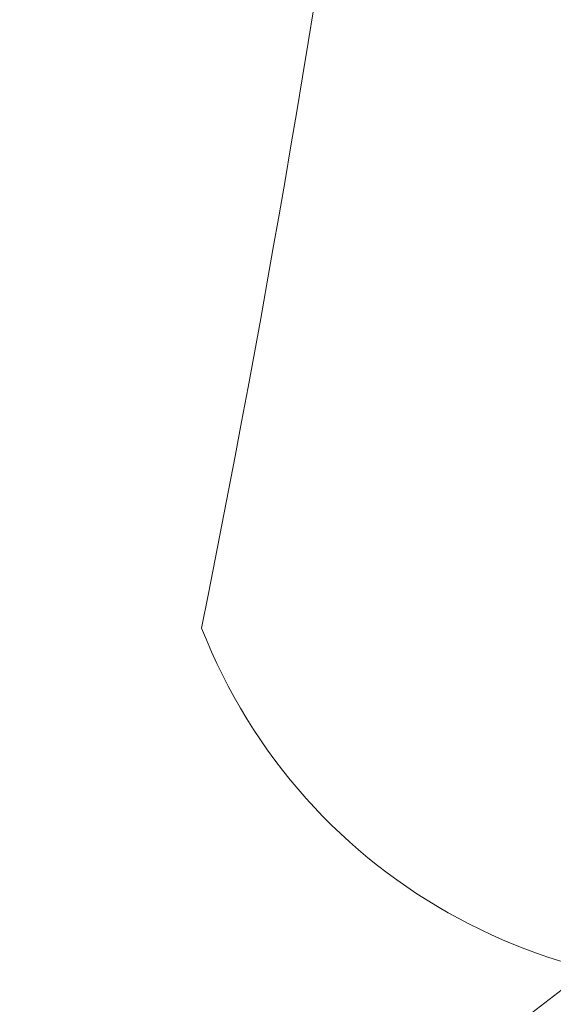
# Model space of a CAD drawing. Header units: metres. Extents: x 345144 to 348639, y 5629211 to 5635235.
# Tile 285 of 656: x 345630.74 to 345633.26, y 5631724.99 to 5631729.64. Entities that reach past the tile are written whole.
import ezdxf

# ---------------------------------------------------------------- set-up
doc = ezdxf.new("R2010")
doc.units = ezdxf.units.M
doc.header["$MEASUREMENT"] = 0
for name, color, linetype in [('081-083 Topographie', 7, 'Continuous'), ('AX Flurstück', 7, 'Continuous'), ('Definitionslinie', 7, 'Continuous')]:
    doc.layers.add(name, color=color, linetype=linetype)

msp = doc.modelspace()

# ---------------------------------------------------------------- linework, layer by layer
at = {"layer": '081-083 Topographie', "color": 7, "linetype": 'Continuous', "lineweight": 5}
for centre, radius, start, end in [((345555.026, 5631742.134), 78.099541, -11.34690853, 4.15597052), ((345634.069, 5631727.731), 2.651088, -158.700257, -77.888632)]:
    msp.add_arc(centre, radius, start, end, dxfattribs=at)
at = {"layer": 'AX Flurstück', "color": 8, "linetype": 'Continuous', "lineweight": 13, "true_color": 0x808080, "flags": 128}
for points in [[(345729.52, 5631840.819), (345736, 5631840.657), (345748.15, 5631811.735), (345748.282, 5631803.757), (345744.113, 5631799.98), (345732.806, 5631796.02), (345687.039, 5631774.493), (345662.268, 5631747.305), (345628.23, 5631721.169), (345627.629, 5631723.47), (345618.615, 5631748.849), (345625.815, 5631753.409), (345620.346, 5631763.618), (345578.606, 5631818.239), (345565.172, 5631828.471), (345568.768, 5631828.815), (345596.773, 5631831.66), (345645.486, 5631835.856), (345670.153, 5631837.914), (345672.487, 5631838.108), (345705.962, 5631841.766), (345723.216, 5631843.21), (345729.52, 5631840.819)], [(345779.279, 5631802.32), (345792.535, 5631767.759), (345794.192, 5631763.449), (345792.29, 5631762.508), (345785.605, 5631759.202), (345758.787, 5631745.179), (345756.687, 5631749.166), (345734.919, 5631790.559), (345707.771, 5631778.766), (345690.846, 5631771.233), (345682.391, 5631762.475), (345667.86, 5631747.127), (345661.847, 5631742.248), (345630.296, 5631715.374), (345628.23, 5631721.169), (345662.268, 5631747.305), (345687.039, 5631774.493), (345732.806, 5631796.02), (345744.113, 5631799.98), (345748.282, 5631803.757), (345756.462, 5631799.062), (345776.681, 5631807.042), (345777.351, 5631807.349), (345779.279, 5631802.32)]]:
    msp.add_lwpolyline(points, dxfattribs=at)
at = {"layer": 'Definitionslinie', "color": 7, "linetype": 'Continuous', "lineweight": 5}
for centre, radius, start, end in [((345555.026, 5631742.134), 78.099541, -11.34690853, 4.15597052), ((345634.069, 5631727.731), 2.651088, -158.700257, -77.888632)]:
    msp.add_arc(centre, radius, start, end, dxfattribs=at)

doc.saveas('drawing.dxf')
